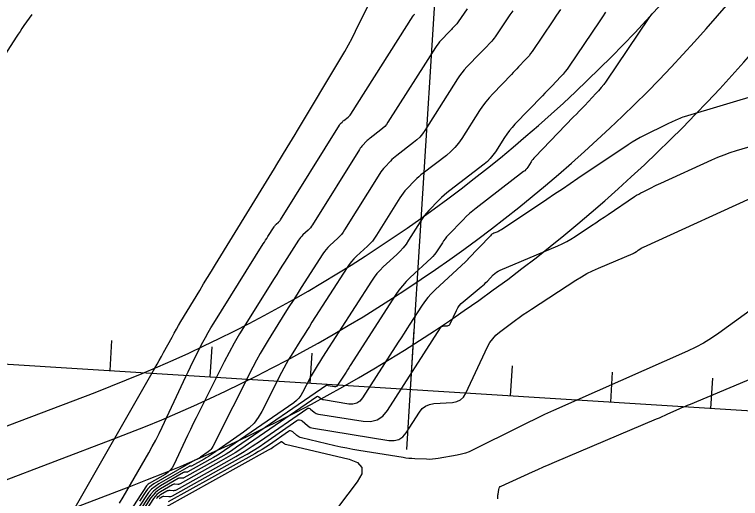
# Model space of a CAD drawing. Extents: x 658976 to 668726, y 639543 to 647196.
# Drawn here: x 662130.9 to 662203.2, y 641807.4 to 641855.6 of the extents above; entities that cross this region are included whole.
import ezdxf

# ---------------------------------------------------------------- set-up
doc = ezdxf.new("R2010")
doc.units = 0
for name, color, linetype in [('Ex_Major Contours', 7, 'Continuous'), ('Ex_Minor Contours', 7, 'Continuous'), ('R_Axis', 7, 'Continuous'), ('R_Grid', 7, 'Continuous'), ('R_Water', 7, 'Continuous')]:
    doc.layers.add(name, color=color, linetype=linetype)

msp = doc.modelspace()

# ---------------------------------------------------------------- linework, layer by layer
at = {"layer": 'Ex_Major Contours'}
for points in [[(662175.982, 641856.156), (662175.093, 641854.84), (662175.029, 641854.749), (662174.962, 641854.662), (662174.891, 641854.577), (662174.816, 641854.495), (662174.51, 641854.174), (662174.433, 641854.094), (662174.357, 641854.014), (662174.28, 641853.934), (662174.203, 641853.854), (662173.398, 641853.021), (662173.243, 641852.852), (662173.097, 641852.675), (662172.96, 641852.492), (662172.832, 641852.301), (662168.098, 641844.843), (662167.947, 641844.627), (662167.779, 641844.427), (662167.594, 641844.242), (662167.392, 641844.073), (662166.334, 641843.263), (662166.233, 641843.182), (662166.135, 641843.098), (662166.04, 641843.01), (662165.948, 641842.918), (662165.588, 641842.544), (662165.5, 641842.449), (662165.418, 641842.349), (662165.342, 641842.245), (662165.271, 641842.137), (662160.591, 641834.618), (662160.494, 641834.474), (662160.388, 641834.337), (662160.274, 641834.207), (662160.15, 641834.085), (662159.637, 641833.612), (662159.514, 641833.49), (662159.398, 641833.361), (662159.291, 641833.225), (662159.193, 641833.082), (662157.799, 641830.911), (662157.536, 641830.499), (662157.274, 641830.087), (662157.013, 641829.675), (662156.754, 641829.261), (662153.88, 641824.667), (662153.325, 641823.758), (662152.791, 641822.836), (662152.279, 641821.902), (662151.788, 641820.957), (662149.28, 641815.989), (662148.988, 641815.405), (662148.7, 641814.819), (662148.417, 641814.231), (662148.139, 641813.64), (662146.77, 641810.712), (662146.607, 641810.418), (662146.405, 641810.16), (662146.165, 641809.936), (662145.887, 641809.747), (662144.305, 641808.831), (662144.211, 641808.77), (662144.127, 641808.698), (662144.051, 641808.617), (662143.985, 641808.527), (662143.739, 641808.145), (662143.677, 641808.049), (662143.616, 641807.954), (662143.554, 641807.858), (662143.492, 641807.763), (662136.193, 641796.529)], [(662205.405, 641847.696), (662197.638, 641845.395), (662197.483, 641845.346), (662197.33, 641845.292), (662197.18, 641845.233), (662197.031, 641845.168), (662196.439, 641844.898), (662196.291, 641844.83), (662196.144, 641844.761), (662195.998, 641844.691), (662195.852, 641844.619), (662193.643, 641843.523), (662193.23, 641843.31), (662192.825, 641843.084), (662192.427, 641842.844), (662192.037, 641842.591), (662187.041, 641839.23), (662186.262, 641838.706), (662185.483, 641838.184), (662184.703, 641837.663), (662183.922, 641837.142), (662179.412, 641834.138), (662179.323, 641834.082), (662179.232, 641834.03), (662179.138, 641833.982), (662179.042, 641833.939), (662178.654, 641833.775), (662178.56, 641833.73), (662178.472, 641833.675), (662178.39, 641833.612), (662178.314, 641833.54), (662176.08, 641831.192), (662176.059, 641831.169), (662176.038, 641831.147), (662176.017, 641831.125), (662175.995, 641831.103), (662175.871, 641830.974), (662175.867, 641830.97), (662175.861, 641830.96), (662175.857, 641830.956), (662172.803, 641828.136), (662172.423, 641827.762), (662172.07, 641827.367), (662171.742, 641826.95), (662171.44, 641826.511), (662170.286, 641824.712), (662169.997, 641824.262), (662169.708, 641823.813), (662169.419, 641823.363), (662169.13, 641822.913), (662165.574, 641817.381), (662165.306, 641817.059), (662164.987, 641816.849), (662164.617, 641816.751), (662164.198, 641816.766), (662161.664, 641817.172), (662161.599, 641817.187), (662161.538, 641817.211), (662161.481, 641817.243), (662161.428, 641817.283), (662161.225, 641817.462), (662161.174, 641817.496), (662161.121, 641817.51), (662161.067, 641817.503), (662161.012, 641817.474), (662154.221, 641812.788), (662153.554, 641812.34), (662152.878, 641811.908), (662152.191, 641811.492), (662151.495, 641811.093), (662147.401, 641808.813), (662147.341, 641808.785), (662147.279, 641808.766), (662147.215, 641808.756), (662147.149, 641808.756), (662146.88, 641808.772), (662146.814, 641808.772), (662146.75, 641808.762), (662146.689, 641808.742), (662146.629, 641808.713), (662145.447, 641808.029), (662145.241, 641807.893), (662145.055, 641807.736), (662144.889, 641807.558), (662144.743, 641807.358), (662141.42, 641802.201)]]:
    msp.add_lwpolyline(points, dxfattribs=at)
at = {"layer": 'Ex_Minor Contours'}
for points in [[(662136.947, 641806.457), (662144.882, 641820.344), (662145.1, 641820.729), (662145.317, 641821.114), (662145.531, 641821.501), (662145.744, 641821.888), (662146.592, 641823.44), (662146.806, 641823.827), (662147.024, 641824.212), (662147.246, 641824.594), (662147.472, 641824.974), (662149.342, 641828.087), (662149.731, 641828.732), (662150.121, 641829.376), (662150.513, 641830.018), (662150.906, 641830.66), (662156.006, 641838.95), (662156.265, 641839.373), (662156.524, 641839.796), (662156.783, 641840.219), (662157.041, 641840.642), (662158.072, 641842.337), (662158.33, 641842.761), (662158.587, 641843.185), (662158.843, 641843.61), (662159.098, 641844.035), (662163.41, 641851.221), (662163.796, 641851.88), (662164.168, 641852.548), (662164.525, 641853.223), (662164.868, 641853.905), (662166.432, 641857.101)], [(662185.31, 641856.086), (662184.913, 641855.512), (662184.521, 641854.935), (662182.464, 641851.891), (662182.317, 641851.682), (662182.161, 641851.479), (662181.996, 641851.284), (662181.823, 641851.095), (662181.116, 641850.352), (662180.939, 641850.166), (662180.761, 641849.981), (662180.584, 641849.796), (662180.406, 641849.611), (662178.545, 641847.684), (662178.186, 641847.293), (662177.848, 641846.886), (662177.531, 641846.462), (662177.236, 641846.021), (662175.464, 641843.229), (662175.135, 641842.757), (662174.768, 641842.32), (662174.364, 641841.916), (662173.923, 641841.547), (662171.614, 641839.78), (662171.393, 641839.603), (662171.178, 641839.419), (662170.971, 641839.227), (662170.771, 641839.027), (662169.985, 641838.211), (662169.794, 641838.002), (662169.615, 641837.785), (662169.448, 641837.558), (662169.293, 641837.322), (662166.975, 641833.598), (662166.772, 641833.295), (662166.55, 641833.008), (662166.309, 641832.736), (662166.05, 641832.48), (662164.974, 641831.486), (662164.714, 641831.23), (662164.471, 641830.96), (662164.247, 641830.674), (662164.04, 641830.373), (662160.534, 641824.91), (662160.271, 641824.5), (662160.009, 641824.088), (662159.749, 641823.676), (662159.49, 641823.263), (662158.455, 641821.609), (662158.201, 641821.193), (662157.957, 641820.771), (662157.723, 641820.344), (662157.498, 641819.911), (662155.532, 641816.017), (662155.179, 641815.412), (662154.76, 641814.865), (662154.275, 641814.376), (662153.724, 641813.944), (662150.627, 641811.807), (662150.423, 641811.67), (662150.215, 641811.537), (662150.003, 641811.409), (662149.789, 641811.286), (662148.53, 641810.585), (662148.512, 641810.577), (662148.493, 641810.571), (662148.473, 641810.568), (662148.453, 641810.568), (662148.37, 641810.573), (662148.35, 641810.573), (662148.33, 641810.569), (662148.311, 641810.563), (662148.293, 641810.555), (662145.271, 641808.805), (662144.889, 641808.554), (662144.545, 641808.264), (662144.239, 641807.934), (662143.97, 641807.565), (662142.969, 641806.011)], [(662180.533, 641855.959), (662180.252, 641855.546), (662178.779, 641853.366), (662178.673, 641853.216), (662178.561, 641853.071), (662178.443, 641852.93), (662178.32, 641852.795), (662177.813, 641852.263), (662177.686, 641852.13), (662177.559, 641851.997), (662177.432, 641851.865), (662177.304, 641851.733), (662175.971, 641850.352), (662175.714, 641850.072), (662175.472, 641849.781), (662175.245, 641849.477), (662175.034, 641849.161), (662171.781, 641844.036), (662171.541, 641843.692), (662171.274, 641843.373), (662170.979, 641843.079), (662170.658, 641842.81), (662168.974, 641841.521), (662168.813, 641841.393), (662168.656, 641841.259), (662168.505, 641841.119), (662168.36, 641840.973), (662167.786, 641840.378), (662167.647, 641840.225), (662167.517, 641840.067), (662167.395, 641839.901), (662167.282, 641839.729), (662163.783, 641834.108), (662163.633, 641833.884), (662163.469, 641833.672), (662163.291, 641833.472), (662163.1, 641833.282), (662162.306, 641832.549), (662162.114, 641832.36), (662161.935, 641832.16), (662161.769, 641831.95), (662161.616, 641831.728), (662159.457, 641828.363), (662159.049, 641827.725), (662158.643, 641827.087), (662158.239, 641826.447), (662157.837, 641825.807), (662156.167, 641823.138), (662155.763, 641822.475), (662155.374, 641821.803), (662155.001, 641821.123), (662154.643, 641820.434), (662150.652, 641812.53), (662150.564, 641812.379), (662150.46, 641812.243), (662150.339, 641812.121), (662150.202, 641812.013), (662149.43, 641811.48), (662149.379, 641811.446), (662149.327, 641811.413), (662149.274, 641811.381), (662149.221, 641811.351), (662148.907, 641811.176), (662148.902, 641811.174), (662148.898, 641811.172), (662148.893, 641811.172), (662148.888, 641811.172), (662148.867, 641811.173), (662148.862, 641811.173), (662148.857, 641811.172), (662148.852, 641811.17), (662148.848, 641811.168), (662144.788, 641808.818), (662144.55, 641808.662), (662144.336, 641808.481), (662144.145, 641808.276), (662143.978, 641808.046), (662143.354, 641807.078)], [(662132.607, 641855.597), (662131.826, 641854.471), (662131.632, 641854.188), (662131.441, 641853.904), (662131.252, 641853.618), (662131.065, 641853.331), (662120.281, 641836.596)], [(662141.338, 641806.87), (662141.718, 641807.489), (662142.092, 641808.112), (662142.461, 641808.738), (662142.824, 641809.367), (662144.266, 641811.89), (662144.619, 641812.524), (662144.96, 641813.165), (662145.287, 641813.813), (662145.601, 641814.468), (662147.718, 641818.998), (662147.951, 641819.493), (662148.189, 641819.986), (662148.43, 641820.478), (662148.675, 641820.967), (662149.661, 641822.922), (662149.913, 641823.407), (662150.177, 641823.887), (662150.451, 641824.36), (662150.735, 641824.827), (662155.671, 641832.716), (662155.788, 641832.902), (662155.905, 641833.088), (662156.023, 641833.274), (662156.142, 641833.459), (662156.769, 641834.436), (662156.813, 641834.501), (662156.862, 641834.562), (662156.913, 641834.62), (662156.969, 641834.675), (662157.2, 641834.888), (662157.256, 641834.943), (662157.307, 641835.001), (662157.355, 641835.063), (662157.398, 641835.128), (662163.26, 641844.544), (662163.289, 641844.589), (662163.32, 641844.631), (662163.354, 641844.672), (662163.389, 641844.711), (662163.536, 641844.864), (662163.574, 641844.901), (662163.613, 641844.937), (662163.653, 641844.972), (662163.694, 641845.005), (662164.127, 641845.335), (662164.209, 641845.405), (662164.285, 641845.48), (662164.353, 641845.562), (662164.415, 641845.65), (662170.63, 641855.441), (662170.674, 641855.507), (662170.721, 641855.57), (662170.771, 641855.631)], [(662194.377, 641855.654), (662194.286, 641855.525), (662194.196, 641855.394), (662194.107, 641855.263), (662189.836, 641848.942), (662189.604, 641848.614), (662189.359, 641848.297), (662189.102, 641847.99), (662188.831, 641847.694), (662187.722, 641846.529), (662187.444, 641846.238), (662187.166, 641845.948), (662186.888, 641845.658), (662186.609, 641845.368), (662182.747, 641841.37), (662182.643, 641841.257), (662182.545, 641841.139), (662182.454, 641841.016), (662182.368, 641840.888), (662182.038, 641840.368), (662181.95, 641840.242), (662181.853, 641840.126), (662181.745, 641840.018), (662181.628, 641839.92), (662176.894, 641836.296), (662176.553, 641836.025), (662176.222, 641835.741), (662175.903, 641835.445), (662175.594, 641835.136), (662174.107, 641833.591), (662173.946, 641833.416), (662173.796, 641833.233), (662173.655, 641833.042), (662173.524, 641832.844), (662173.021, 641832.035), (662172.889, 641831.838), (662172.745, 641831.651), (662172.588, 641831.475), (662172.42, 641831.308), (662170.31, 641829.36), (662169.914, 641828.971), (662169.545, 641828.558), (662169.203, 641828.123), (662168.888, 641827.665), (662164.352, 641820.598), (662164.214, 641820.384), (662164.077, 641820.169), (662163.939, 641819.955), (662163.801, 641819.741), (662163.091, 641818.636), (662163.027, 641818.559), (662162.951, 641818.509), (662162.863, 641818.486), (662162.763, 641818.49), (662162.159, 641818.586), (662162.144, 641818.59), (662162.129, 641818.596), (662162.115, 641818.603), (662162.103, 641818.613), (662162.054, 641818.655), (662162.042, 641818.664), (662162.03, 641818.667), (662162.017, 641818.665), (662162.004, 641818.658), (662153.023, 641812.461), (662152.51, 641812.116), (662151.99, 641811.784), (662151.462, 641811.465), (662150.926, 641811.158), (662147.777, 641809.404), (662147.731, 641809.382), (662147.684, 641809.368), (662147.634, 641809.36), (662147.584, 641809.36), (662147.377, 641809.373), (662147.326, 641809.372), (662147.277, 641809.364), (662147.23, 641809.349), (662147.184, 641809.327), (662145.443, 641808.32), (662145.152, 641808.128), (662144.89, 641807.907), (662144.656, 641807.655), (662144.451, 641807.374), (662142.198, 641803.878)], [(662189.799, 641855.804), (662189.475, 641855.335), (662189.155, 641854.864), (662186.15, 641850.417), (662185.96, 641850.148), (662185.76, 641849.888), (662185.549, 641849.637), (662185.327, 641849.394), (662184.419, 641848.44), (662184.192, 641848.202), (662183.964, 641847.964), (662183.736, 641847.727), (662183.507, 641847.49), (662180.757, 641844.642), (662180.471, 641844.331), (662180.203, 641844.007), (662179.951, 641843.67), (662179.717, 641843.32), (662178.811, 641841.893), (662178.571, 641841.549), (662178.303, 641841.229), (662178.009, 641840.935), (662177.687, 641840.666), (662174.254, 641838.038), (662173.973, 641837.814), (662173.7, 641837.58), (662173.437, 641837.336), (662173.183, 641837.082), (662172.184, 641836.044), (662171.941, 641835.779), (662171.714, 641835.502), (662171.501, 641835.214), (662171.304, 641834.914), (662170.167, 641833.088), (662169.911, 641832.706), (662169.631, 641832.343), (662169.327, 641832), (662169, 641831.677), (662167.642, 641830.423), (662167.314, 641830.101), (662167.008, 641829.759), (662166.725, 641829.398), (662166.464, 641829.019), (662161.589, 641821.424), (662161.482, 641821.257), (662161.375, 641821.089), (662161.269, 641820.921), (662161.164, 641820.753), (662160.742, 641820.08), (662160.639, 641819.91), (662160.54, 641819.738), (662160.444, 641819.564), (662160.353, 641819.388), (662159.602, 641817.901), (662159.431, 641817.608), (662159.228, 641817.342), (662158.992, 641817.105), (662158.725, 641816.896), (662151.825, 641812.134), (662151.467, 641811.893), (662151.102, 641811.66), (662150.733, 641811.437), (662150.358, 641811.222), (662148.154, 641809.995), (662148.122, 641809.979), (662148.088, 641809.969), (662148.054, 641809.964), (662148.018, 641809.964), (662147.874, 641809.973), (662147.838, 641809.972), (662147.804, 641809.967), (662147.771, 641809.956), (662147.739, 641809.941), (662145.439, 641808.61), (662145.064, 641808.363), (662144.726, 641808.077), (662144.424, 641807.753), (662144.159, 641807.39), (662142.583, 641804.945)], [(662145.036, 641807.343), (662145.122, 641807.46), (662145.22, 641807.566), (662145.329, 641807.659), (662145.451, 641807.739), (662146.075, 641808.1), (662146.148, 641808.135), (662146.224, 641808.159), (662146.302, 641808.172), (662146.383, 641808.172), (662146.714, 641808.152), (662146.796, 641808.153), (662146.874, 641808.165), (662146.951, 641808.188), (662147.024, 641808.223), (662152.085, 641811.041), (662152.932, 641811.526), (662153.766, 641812.031), (662154.588, 641812.555), (662155.397, 641813.1), (662160.021, 641816.291), (662160.118, 641816.34), (662160.213, 641816.353), (662160.305, 641816.329), (662160.396, 641816.268), (662160.754, 641815.954), (662160.847, 641815.882), (662160.947, 641815.826), (662161.054, 641815.785), (662161.168, 641815.758), (662165.633, 641815.043), (662166.372, 641815.017), (662167.022, 641815.188), (662167.584, 641815.558), (662168.057, 641816.127), (662173.356, 641824.37), (662173.413, 641824.441), (662173.481, 641824.493), (662173.56, 641824.527), (662173.65, 641824.542), (662174.03, 641824.567), (662174.119, 641824.583), (662174.193, 641824.619), (662174.254, 641824.676), (662174.302, 641824.752), (662174.93, 641826.097), (662175.06, 641826.34), (662175.215, 641826.565), (662175.393, 641826.771), (662175.596, 641826.959), (662177.393, 641828.445), (662177.555, 641828.583), (662177.712, 641828.725), (662177.864, 641828.871), (662178.012, 641829.023), (662178.597, 641829.637), (662178.749, 641829.782), (662178.914, 641829.909), (662179.091, 641830.018), (662179.28, 641830.109), (662185.027, 641832.533), (662185.476, 641832.735), (662185.915, 641832.958), (662186.343, 641833.201), (662186.759, 641833.465), (662188.404, 641834.56), (662188.815, 641834.834), (662189.226, 641835.109), (662189.636, 641835.384), (662190.046, 641835.659), (662192.677, 641837.429), (662192.882, 641837.562), (662193.091, 641837.688), (662193.305, 641837.808), (662193.522, 641837.92), (662194.4, 641838.355), (662194.62, 641838.463), (662194.84, 641838.569), (662195.062, 641838.674), (662195.284, 641838.776), (662200.391, 641841.104), (662200.988, 641841.363), (662201.593, 641841.602), (662202.206, 641841.819), (662202.827, 641842.015), (662205.327, 641842.755)], [(662145.328, 641807.327), (662145.354, 641807.363), (662145.384, 641807.395), (662145.418, 641807.424), (662145.455, 641807.448), (662145.612, 641807.539), (662145.652, 641807.559), (662145.693, 641807.572), (662145.736, 641807.578), (662145.781, 641807.579), (662146.279, 641807.548), (662146.376, 641807.549), (662146.47, 641807.563), (662146.56, 641807.591), (662146.648, 641807.632), (662153.455, 641811.423), (662154.065, 641811.773), (662154.666, 641812.136), (662155.257, 641812.514), (662155.84, 641812.906), (662159.03, 641815.107), (662159.168, 641815.177), (662159.304, 641815.196), (662159.437, 641815.162), (662159.567, 641815.075), (662160.079, 641814.624), (662160.213, 641814.522), (662160.356, 641814.441), (662160.509, 641814.382), (662160.673, 641814.344), (662168.201, 641813.138), (662168.725, 641813.119), (662169.186, 641813.241), (662169.584, 641813.503), (662169.92, 641813.906), (662171.239, 641815.958), (662171.519, 641816.307), (662171.852, 641816.564), (662172.239, 641816.73), (662172.679, 641816.806), (662174.548, 641816.926), (662174.981, 641817.005), (662175.347, 641817.183), (662175.646, 641817.459), (662175.878, 641817.834), (662178.038, 641822.459), (662178.269, 641822.884), (662178.545, 641823.271), (662178.867, 641823.622), (662179.235, 641823.935), (662180.801, 641825.111), (662181.195, 641825.402), (662181.593, 641825.686), (662181.996, 641825.964), (662182.404, 641826.234), (662186.83, 641829.117), (662187.375, 641829.454), (662187.933, 641829.767), (662188.504, 641830.054), (662189.089, 641830.316), (662192.546, 641831.774), (662192.591, 641831.794), (662192.635, 641831.817), (662192.678, 641831.841), (662192.72, 641831.868), (662192.886, 641831.978), (662192.927, 641832.006), (662192.969, 641832.034), (662193.01, 641832.061), (662193.051, 641832.089), (662193.316, 641832.267), (662193.337, 641832.281), (662193.358, 641832.293), (662193.379, 641832.305), (662193.401, 641832.317), (662193.49, 641832.361), (662193.512, 641832.371), (662193.534, 641832.382), (662193.556, 641832.393), (662193.579, 641832.403), (662205.489, 641837.831)], [(662206.131, 641827.48), (662201.078, 641823.822), (662200.333, 641823.312), (662199.566, 641822.844), (662198.774, 641822.416), (662197.96, 641822.029), (662184.603, 641816.107), (662183.712, 641815.706), (662182.827, 641815.294), (662181.947, 641814.872), (662181.071, 641814.439), (662176.58, 641812.185), (662176.202, 641812.012), (662175.815, 641811.868), (662175.417, 641811.752), (662175.011, 641811.666), (662173.122, 641811.334), (662172.832, 641811.291), (662172.54, 641811.264), (662172.248, 641811.253), (662171.954, 641811.257), (662170.778, 641811.308), (662170.484, 641811.325), (662170.192, 641811.35), (662169.9, 641811.384), (662169.609, 641811.427), (662165.196, 641812.136), (662164.592, 641812.239), (662163.991, 641812.352), (662163.392, 641812.477), (662162.795, 641812.612), (662159.484, 641813.395), (662159.355, 641813.434), (662159.235, 641813.487), (662159.121, 641813.555), (662159.016, 641813.637), (662158.608, 641813.996), (662158.505, 641814.065), (662158.399, 641814.092), (662158.291, 641814.077), (662158.18, 641814.021), (662156.283, 641812.711), (662155.927, 641812.472), (662155.565, 641812.241), (662155.198, 641812.019), (662154.825, 641811.805), (662146.206, 641807.005)], [(662179.04, 641807.316), (662179.04, 641807.435), (662179.046, 641807.553), (662179.056, 641807.671), (662179.072, 641807.789), (662179.143, 641808.259), (662179.172, 641808.368), (662179.224, 641808.46), (662179.299, 641808.535), (662179.396, 641808.593), (662182.494, 641809.997), (662183.048, 641810.246), (662183.603, 641810.491), (662184.159, 641810.733), (662184.717, 641810.972), (662194.872, 641815.279), (662195.155, 641815.399), (662195.436, 641815.522), (662195.717, 641815.646), (662195.998, 641815.771), (662197.117, 641816.276), (662197.398, 641816.402), (662197.679, 641816.525), (662197.961, 641816.647), (662198.244, 641816.766), (662209.468, 641821.47)], [(662145.712, 641806.349), (662156.195, 641812.187), (662156.331, 641812.265), (662156.464, 641812.346), (662156.596, 641812.43), (662156.726, 641812.517), (662157.416, 641812.994), (662157.456, 641813.014), (662157.496, 641813.019), (662157.534, 641813.01), (662157.572, 641812.984), (662157.72, 641812.854), (662157.758, 641812.824), (662157.8, 641812.799), (662157.844, 641812.78), (662157.89, 641812.766), (662164.225, 641811.268), (662165.08, 641810.936), (662165.501, 641810.449), (662165.487, 641809.805), (662165.039, 641809.005), (662157.791, 641799.429)]]:
    msp.add_lwpolyline(points, dxfattribs=at)
at = {"layer": 'R_Axis'}
for p, q in [((661621.43, 641852.689), (663118.48, 641758.667)), ((662169.972, 641812.226), (662170.724, 641824.202)), ((662140.407, 641820.095), (662140.595, 641823.089)), ((662150.388, 641819.468), (662150.576, 641822.462)), ((662160.368, 641818.841), (662160.556, 641821.835)), ((662180.329, 641817.587), (662180.517, 641820.581)), ((662190.309, 641816.961), (662190.497, 641819.955)), ((662200.289, 641816.334), (662200.477, 641819.328))]:
    msp.add_line(p, q, dxfattribs=at)
at = {"layer": 'R_Grid'}
for p, q in [((662170.348, 641818.214), (662186.018, 642067.723)), ((661621.43, 641852.689), (663118.48, 641758.667))]:
    msp.add_line(p, q, dxfattribs=at)
at = {"layer": 'R_Water'}
for p, q in [((662011.044, 641769.324), (662138.918, 641817.923)), ((661564.222, 641594.16), (662140.694, 641813.249)), ((662005.431, 641756.493), (662142.471, 641808.576))]:
    msp.add_line(p, q, dxfattribs=at)
for radius in [145, 150, 155]:
    msp.add_arc((662087.405, 641953.464), radius, 290.80943, 333.10921, dxfattribs=at)

doc.saveas('drawing.dxf')
